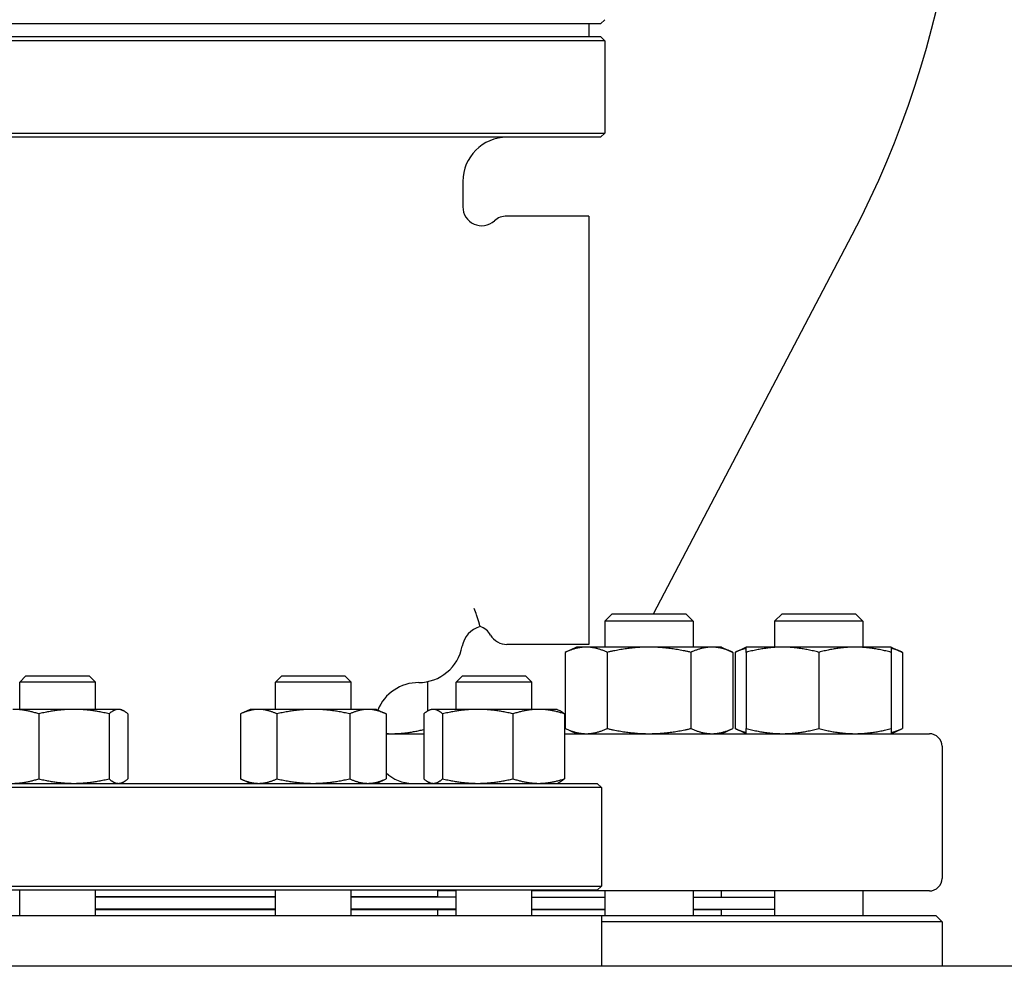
# Model space of a CAD drawing. Header units: inches. Extents: x 24 to 1128, y -74 to 748.
# Tile 457 of 557: x 945 to 955, y 309 to 318. Entities that reach past the tile are written whole.
import ezdxf

# ---------------------------------------------------------------- set-up
doc = ezdxf.new("R2010")
doc.units = ezdxf.units.IN
doc.header["$LTSCALE"] = 32
doc.header["$MEASUREMENT"] = 0
doc.layers.add('Visible (ANSI)', color=7, linetype='Continuous', lineweight=30)

msp = doc.modelspace()

# ---------------------------------------------------------------- linework, layer by layer
at = {"layer": 'Visible (ANSI)'}
for p, q in [((951.13562, 318.15391), (951.17729, 318.19558)), ((951.13562, 318.15391), (942.90645, 318.15391)), ((951.02104, 318.15391), (951.02104, 318.02891)), ((951.17729, 317.98725), (942.86479, 317.98725)), ((942.90645, 318.02891), (951.13562, 318.02891)), ((951.13562, 318.02891), (951.17729, 317.98725)), ((951.17729, 317.98725), (951.17729, 317.07058)), ((942.86479, 317.07058), (951.17729, 317.07058)), ((951.13562, 317.02891), (942.90645, 317.02891)), ((951.13562, 317.02891), (951.17729, 317.07058)), ((949.77104, 316.59141), (949.77104, 316.33967)), ((951.02104, 316.24766), (950.20854, 316.24766)), ((951.02104, 316.24766), (951.02104, 311.99766)), ((951.66022, 312.30266), (953.62971, 316.06)), ((951.25265, 312.30266), (951.17973, 312.22975)), ((952.05473, 312.22975), (951.17973, 312.22975)), ((951.17973, 312.22975), (951.17973, 311.97166)), ((951.25265, 312.30266), (951.98182, 312.30266)), ((951.98182, 312.30266), (952.05473, 312.22975)), ((952.05473, 312.22975), (952.05473, 311.97166)), ((952.93497, 312.30266), (952.86206, 312.22975)), ((953.73706, 312.22975), (952.86206, 312.22975)), ((952.86206, 312.22975), (952.86206, 311.97166)), ((952.93497, 312.30266), (953.66414, 312.30266)), ((953.66414, 312.30266), (953.73706, 312.22975)), ((953.73706, 312.22975), (953.73706, 311.97166)), ((951.02104, 311.99766), (950.20854, 311.99766)), ((950.89823, 311.97166), (950.787, 311.9198)), ((950.99456, 311.97166), (950.89823, 311.97166)), ((951.61723, 311.97166), (950.99456, 311.97166)), ((952.2399, 311.97166), (951.61723, 311.97166)), ((952.33623, 311.97166), (952.2399, 311.97166)), ((952.33623, 311.97166), (952.44746, 311.9198)), ((952.58056, 311.97166), (952.46933, 311.9198)), ((952.94006, 311.97166), (952.58056, 311.97166)), ((953.65906, 311.97166), (952.94006, 311.97166)), ((954.01856, 311.97166), (953.65906, 311.97166)), ((954.01856, 311.97166), (954.12979, 311.9198)), ((950.787, 311.9198), (950.787, 311.16453)), ((951.20212, 311.9198), (951.20212, 311.16453)), ((952.03235, 311.9198), (952.03235, 311.16453)), ((952.44746, 311.9198), (952.44746, 311.16453)), ((952.46933, 311.9198), (952.46933, 311.16453)), ((952.58056, 311.9198), (952.58056, 311.16453)), ((953.29956, 311.9198), (953.29956, 311.16453)), ((954.01856, 311.9198), (954.01856, 311.16453)), ((954.12979, 311.9198), (954.12979, 311.16453)), ((945.4409, 311.68516), (945.3784, 311.62266)), ((945.4409, 311.68516), (946.0659, 311.68516)), ((946.0659, 311.68516), (946.1284, 311.62266)), ((947.97618, 311.68516), (947.91368, 311.62266)), ((947.97618, 311.68516), (948.60118, 311.68516)), ((948.60118, 311.68516), (948.66368, 311.62266)), ((949.76889, 311.68516), (949.70639, 311.62266)), ((949.76889, 311.68516), (950.39389, 311.68516)), ((950.39389, 311.68516), (950.45639, 311.62266)), ((946.1284, 311.62266), (945.3784, 311.62266)), ((945.3784, 311.35416), (945.3784, 311.62266)), ((946.1284, 311.35416), (946.1284, 311.62266)), ((948.66368, 311.62266), (947.91368, 311.62266)), ((947.91368, 311.35416), (947.91368, 311.62266)), ((948.66368, 311.35416), (948.66368, 311.62266)), ((949.42236, 311.62928), (949.42236, 311.33759)), ((950.45639, 311.62266), (949.70639, 311.62266)), ((949.70639, 311.35416), (949.70639, 311.62266)), ((950.45639, 311.35416), (950.45639, 311.62266)), ((945.91516, 311.35416), (945.31146, 311.35416)), ((946.3571, 311.35416), (945.91516, 311.35416)), ((946.3784, 311.35416), (946.3571, 311.35416)), ((946.3784, 311.35416), (946.40045, 311.34388)), ((947.66368, 311.35416), (947.56699, 311.30908)), ((947.74741, 311.35416), (947.66368, 311.35416)), ((948.28868, 311.35416), (947.74741, 311.35416)), ((948.82994, 311.35416), (948.28868, 311.35416)), ((948.91368, 311.35416), (948.82994, 311.35416)), ((948.91368, 311.35416), (949.01036, 311.30908)), ((949.45639, 311.35416), (949.43434, 311.34388)), ((949.47769, 311.35416), (949.45639, 311.35416)), ((949.91963, 311.35416), (949.47769, 311.35416)), ((950.52333, 311.35416), (949.91963, 311.35416)), ((950.70639, 311.35416), (950.52333, 311.35416)), ((950.70639, 311.35416), (950.72844, 311.34388)), ((945.56661, 311.30908), (945.56661, 310.66525)), ((946.26371, 311.30908), (946.26371, 310.66525)), ((946.4505, 311.30908), (946.4505, 310.66525)), ((947.56699, 311.30908), (947.56699, 310.66525)), ((947.92783, 311.30908), (947.92783, 310.66525)), ((948.64952, 311.30908), (948.64952, 310.66525)), ((949.01036, 311.30908), (949.01036, 310.66525)), ((949.38429, 311.30908), (949.38429, 310.66525)), ((949.57108, 311.30908), (949.57108, 310.66525)), ((950.26818, 311.30908), (950.26818, 310.66525)), ((950.77849, 311.30908), (950.77849, 310.66525)), ((950.89823, 311.11266), (950.787, 311.16453)), ((952.33623, 311.11266), (952.44746, 311.16453)), ((952.58056, 311.11266), (952.46933, 311.16453)), ((954.01856, 311.11266), (954.12979, 311.16453)), ((949.01036, 311.11266), (949.38429, 311.11266)), ((950.77849, 311.11266), (954.39604, 311.11266)), ((954.52104, 310.98766), (954.52104, 309.67766)), ((951.14604, 310.5785), (942.89604, 310.5785)), ((942.9377, 310.62016), (951.10437, 310.62016)), ((946.3784, 310.62016), (946.40045, 310.63044)), ((947.66368, 310.62016), (947.56699, 310.66525)), ((948.91368, 310.62016), (949.01036, 310.66525)), ((949.45639, 310.62016), (949.43434, 310.63044)), ((950.70639, 310.62016), (950.72844, 310.63044)), ((951.10437, 310.62016), (951.14604, 310.5785)), ((951.14604, 310.5785), (951.14604, 309.60183)), ((942.89604, 309.60183), (951.14604, 309.60183)), ((951.10437, 309.56016), (951.14604, 309.60183)), ((951.10437, 309.56016), (942.9377, 309.56016)), ((945.3784, 309.30766), (945.3784, 309.56016)), ((946.1284, 309.30766), (946.1284, 309.56016)), ((946.1284, 309.49766), (947.91368, 309.49766)), ((947.91368, 309.30766), (947.91368, 309.56016)), ((948.66368, 309.30766), (948.66368, 309.56016)), ((948.66368, 309.49766), (949.52104, 309.49766)), ((949.39604, 309.49266), (949.39604, 309.49766)), ((949.52104, 309.56016), (949.52104, 309.49766)), ((949.70639, 309.55266), (949.52104, 309.55266)), ((949.70639, 309.30766), (949.70639, 309.56016)), ((950.45639, 309.30766), (950.45639, 309.56016)), ((954.39604, 309.55266), (950.45639, 309.55266)), ((951.17973, 309.55266), (951.17973, 309.30766)), ((952.05473, 309.55266), (952.05473, 309.30766)), ((952.33104, 309.55266), (952.33104, 309.49266)), ((952.86206, 309.55266), (952.86206, 309.30766)), ((953.73706, 309.55266), (953.73706, 309.30766)), ((947.91368, 309.49266), (946.1284, 309.49266)), ((949.70639, 309.49266), (948.66368, 309.49266)), ((950.45639, 309.49266), (951.17973, 309.49266)), ((952.05473, 309.49266), (952.86206, 309.49266)), ((942.89604, 309.30766), (951.14604, 309.30766)), ((947.91368, 309.37266), (946.1284, 309.37266)), ((946.1284, 309.36766), (947.91368, 309.36766)), ((949.70639, 309.37266), (948.66368, 309.37266)), ((948.66368, 309.36766), (949.52104, 309.36766)), ((949.39604, 309.36766), (949.39604, 309.37266)), ((949.52104, 309.36766), (949.70639, 309.36766)), ((949.52104, 309.36766), (949.52104, 309.30766)), ((950.45639, 309.37266), (951.17973, 309.37266)), ((950.45639, 309.36766), (951.17973, 309.36766)), ((951.14604, 309.30766), (954.45854, 309.30766)), ((951.14604, 309.30766), (951.14604, 308.80516)), ((952.05473, 309.37266), (952.86206, 309.37266)), ((952.05473, 309.36766), (952.33104, 309.36766)), ((952.21104, 309.37266), (952.21104, 309.36766)), ((952.33104, 309.36766), (952.33104, 309.30766)), ((954.45854, 309.30766), (954.52104, 309.24516)), ((954.52104, 309.24516), (951.14604, 309.24516)), ((954.52104, 309.24516), (954.52104, 308.80516)), ((973.20854, 308.80516), (916.80345, 308.80516))]:
    msp.add_line(p, q, dxfattribs=at)
for centre, radius, start, end in [((945.17321, 320.49266), 9.54783, 332.337698, 47.502992), ((950.20854, 316.59141), 0.4375, 90, 180), ((949.95854, 316.33967), 0.1875, 180, 311.810315), ((950.20854, 316.06016), 0.1875, 90, 131.810315), ((950.01004, 311.93516), 0.25, 105.726524, 169.736126), ((949.88378, 311.99766), 0.1875, 30, 71.821374), ((950.20854, 312.18516), 0.1875, 210, 270), ((949.33354, 312.05766), 0.4375, 270, 349.736126), ((949.33354, 311.18266), 0.4375, 90, 157.883581), ((954.39604, 310.98766), 0.125, 0, 90), ((949.27104, 310.99516), 0.375, 225.96252, 270), ((954.39604, 309.67766), 0.125, 270, 0)]:
    msp.add_arc(centre, radius, start, end, dxfattribs=at)
for points, knots in [([(949.90695, 312.29031), (949.90008, 312.30976), (949.89245, 312.33125), (949.88403, 312.35486), (949.88391, 312.35522), (949.88378, 312.35557)], [-0.43766484, -0.43766484, -0.43766484, -0.43766484, 0, 0, 0.00667265, 0.00667265, 0.00667265, 0.00667265]), ([(949.94232, 312.17582), (949.94231, 312.17581), (949.94154, 312.1786), (949.93582, 312.19962), (949.92615, 312.23593), (949.90695, 312.29031)], [-1.6651117, -1.6651117, -1.6651117, -1.6651117, -1.2234638, -1.2234638, 0, 0, 0, 0])]:
    msp.add_open_spline(points, degree=3, knots=knots, dxfattribs=at)
for points, weights in [([(950.99456, 311.97166), (950.89823, 311.97166), (950.787, 311.9198)], [1, 1.0379548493, 1]), ([(951.20212, 311.9198), (951.09089, 311.97166), (950.99456, 311.97166)], [1, 1.0379548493, 1]), ([(951.61723, 311.97166), (951.42458, 311.97166), (951.20212, 311.9198)], [1, 1.0379548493, 1]), ([(952.03235, 311.9198), (951.80989, 311.97166), (951.61723, 311.97166)], [1, 1.0379548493, 1]), ([(952.2399, 311.97166), (952.14358, 311.97166), (952.03235, 311.9198)], [1, 1.0379548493, 1]), ([(952.44746, 311.9198), (952.33623, 311.97166), (952.2399, 311.97166)], [1, 1.0379548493, 1]), ([(952.58056, 311.95984), (952.52797, 311.94714), (952.46933, 311.9198)], [1.01895290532, 1.01965956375, 1]), ([(952.58056, 311.9198), (952.58056, 311.97166), (952.58056, 311.97166)], [1, 1.0379548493, 1]), ([(952.94006, 311.97166), (952.77321, 311.97166), (952.58056, 311.9198)], [1, 1.0379548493, 1]), ([(953.29956, 311.9198), (953.1069, 311.97166), (952.94006, 311.97166)], [1, 1.0379548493, 1]), ([(953.65906, 311.97166), (953.49221, 311.97166), (953.29956, 311.9198)], [1, 1.0379548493, 1]), ([(954.01856, 311.9198), (953.8259, 311.97166), (953.65906, 311.97166)], [1, 1.0379548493, 1]), ([(954.01856, 311.97166), (954.01856, 311.97166), (954.01856, 311.9198)], [1, 1.0379548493, 1]), ([(954.12979, 311.9198), (954.07114, 311.94714), (954.01856, 311.95984)], [1, 1.01965956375, 1.01895290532]), ([(945.56661, 311.30908), (945.42988, 311.35416), (945.31146, 311.35416)], [1, 1.0379548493, 1]), ([(945.91516, 311.35416), (945.7534, 311.35416), (945.56661, 311.30908)], [1, 1.0379548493, 1]), ([(946.26371, 311.30908), (946.07692, 311.35416), (945.91516, 311.35416)], [1, 1.0379548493, 1]), ([(946.3571, 311.35416), (946.31376, 311.35416), (946.26371, 311.30908)], [1, 1.0379548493, 1]), ([(946.4505, 311.30908), (946.40045, 311.35416), (946.3571, 311.35416)], [1, 1.0379548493, 1]), ([(947.74741, 311.35416), (947.66368, 311.35416), (947.56699, 311.30908)], [1, 1.0379548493, 1]), ([(947.92783, 311.30908), (947.83115, 311.35416), (947.74741, 311.35416)], [1, 1.0379548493, 1]), ([(948.28868, 311.35416), (948.12121, 311.35416), (947.92783, 311.30908)], [1, 1.0379548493, 1]), ([(948.64952, 311.30908), (948.45615, 311.35416), (948.28868, 311.35416)], [1, 1.0379548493, 1]), ([(948.82994, 311.35416), (948.74621, 311.35416), (948.64952, 311.30908)], [1, 1.0379548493, 1]), ([(949.01036, 311.30908), (948.91368, 311.35416), (948.82994, 311.35416)], [1, 1.0379548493, 1]), ([(949.47769, 311.35416), (949.43434, 311.35416), (949.38429, 311.30908)], [1, 1.0379548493, 1]), ([(949.57108, 311.30908), (949.52103, 311.35416), (949.47769, 311.35416)], [1, 1.0379548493, 1]), ([(949.91963, 311.35416), (949.75787, 311.35416), (949.57108, 311.30908)], [1, 1.0379548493, 1]), ([(950.26818, 311.30908), (950.08139, 311.35416), (949.91963, 311.35416)], [1, 1.0379548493, 1]), ([(950.52333, 311.35416), (950.40491, 311.35416), (950.26818, 311.30908)], [1, 1.0379548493, 1]), ([(950.77849, 311.30908), (950.64175, 311.35416), (950.52333, 311.35416)], [1, 1.0379548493, 1]), ([(950.72844, 311.34388), (950.7521, 311.33285), (950.77849, 311.30908)], [1.01895290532, 1.01965956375, 1]), ([(950.787, 311.16453), (950.89823, 311.11266), (950.99456, 311.11266)], [1, 1.0379548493, 1]), ([(950.99456, 311.11266), (951.09089, 311.11266), (951.20212, 311.16453)], [1, 1.0379548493, 1]), ([(951.20212, 311.16453), (951.42458, 311.11266), (951.61723, 311.11266)], [1, 1.0379548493, 1]), ([(951.61723, 311.11266), (951.80989, 311.11266), (952.03235, 311.16453)], [1, 1.0379548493, 1]), ([(952.03235, 311.16453), (952.14358, 311.11266), (952.2399, 311.11266)], [1, 1.0379548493, 1]), ([(952.2399, 311.11266), (952.33623, 311.11266), (952.44746, 311.16453)], [1, 1.0379548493, 1]), ([(952.46933, 311.16453), (952.52797, 311.13718), (952.58056, 311.12449)], [1, 1.01965956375, 1.01895290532]), ([(952.58056, 311.16453), (952.77321, 311.11266), (952.94006, 311.11266)], [1, 1.0379548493, 1]), ([(952.58056, 311.11266), (952.58056, 311.11266), (952.58056, 311.16453)], [1, 1.0379548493, 1]), ([(952.94006, 311.11266), (953.1069, 311.11266), (953.29956, 311.16453)], [1, 1.0379548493, 1]), ([(953.29956, 311.16453), (953.49221, 311.11266), (953.65906, 311.11266)], [1, 1.0379548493, 1]), ([(953.65906, 311.11266), (953.8259, 311.11266), (954.01856, 311.16453)], [1, 1.0379548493, 1]), ([(954.01856, 311.16453), (954.01856, 311.11266), (954.01856, 311.11266)], [1, 1.0379548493, 1]), ([(954.01856, 311.12449), (954.07114, 311.13718), (954.12979, 311.16453)], [1.01895290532, 1.01965956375, 1]), ([(949.01036, 311.11385), (949.03666, 311.11266), (949.06286, 311.11266)], [1.00979375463, 1.00577581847, 1]), ([(949.06286, 311.11266), (949.2141, 311.11266), (949.38429, 311.1547)], [1, 1.03428203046, 1.00663481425]), ([(945.31146, 310.62016), (945.42988, 310.62016), (945.56661, 310.66525)], [1, 1.0379548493, 1]), ([(945.56661, 310.66525), (945.7534, 310.62016), (945.91516, 310.62016)], [1, 1.0379548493, 1]), ([(945.91516, 310.62016), (946.07692, 310.62016), (946.26371, 310.66525)], [1, 1.0379548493, 1]), ([(946.26371, 310.66525), (946.31376, 310.62016), (946.3571, 310.62016)], [1, 1.0379548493, 1]), ([(946.3571, 310.62016), (946.40045, 310.62016), (946.4505, 310.66525)], [1, 1.0379548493, 1]), ([(947.56699, 310.66525), (947.66368, 310.62016), (947.74741, 310.62016)], [1, 1.0379548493, 1]), ([(947.74741, 310.62016), (947.83115, 310.62016), (947.92783, 310.66525)], [1, 1.0379548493, 1]), ([(947.92783, 310.66525), (948.12121, 310.62016), (948.28868, 310.62016)], [1, 1.0379548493, 1]), ([(948.28868, 310.62016), (948.45615, 310.62016), (948.64952, 310.66525)], [1, 1.0379548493, 1]), ([(948.64952, 310.66525), (948.74621, 310.62016), (948.82994, 310.62016)], [1, 1.0379548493, 1]), ([(948.82994, 310.62016), (948.91368, 310.62016), (949.01036, 310.66525)], [1, 1.0379548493, 1]), ([(949.38429, 310.66525), (949.43434, 310.62016), (949.47769, 310.62016)], [1, 1.0379548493, 1]), ([(949.47769, 310.62016), (949.52103, 310.62016), (949.57108, 310.66525)], [1, 1.0379548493, 1]), ([(949.57108, 310.66525), (949.75787, 310.62016), (949.91963, 310.62016)], [1, 1.0379548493, 1]), ([(949.91963, 310.62016), (950.08139, 310.62016), (950.26818, 310.66525)], [1, 1.0379548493, 1]), ([(950.26818, 310.66525), (950.40491, 310.62016), (950.52333, 310.62016)], [1, 1.0379548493, 1]), ([(950.52333, 310.62016), (950.64175, 310.62016), (950.77849, 310.66525)], [1, 1.0379548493, 1]), ([(950.77849, 310.66525), (950.7521, 310.64148), (950.72844, 310.63044)], [1, 1.01965956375, 1.01895290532])]:
    msp.add_rational_spline(points, weights, degree=2, dxfattribs=at)

doc.saveas('drawing.dxf')
